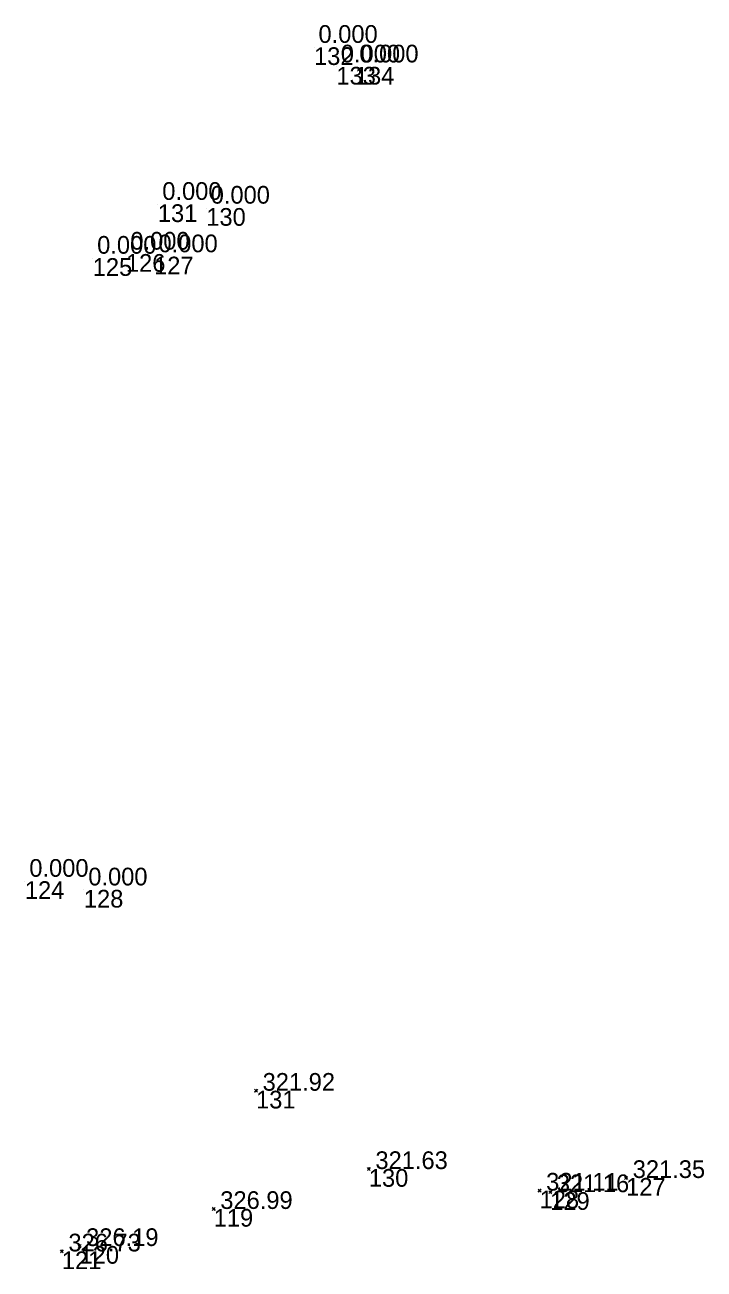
# Model space of a CAD drawing. Extents: x -829398 to -819400, y -1074439 to -1067977.
# Drawn here: x -825948.4 to -825902.4, y -1070117.8 to -1070033.4 of the extents above; entities that cross this region are included whole.
import ezdxf

# ---------------------------------------------------------------- set-up
doc = ezdxf.new("R2010")
doc.units = 0
doc.layers.add('Vrstva 60', color=7, linetype='Continuous')
doc.layers.add('Vrstva 61', color=7, linetype='Continuous')

msp = doc.modelspace()

# ---------------------------------------------------------------- linework, layer by layer
at = {"layer": 'Vrstva 60'}
for p, q in [((-825928.826, -1070034.965), (-825928.826, -1070034.965)), ((-825927.31, -1070036.293), (-825927.31, -1070036.293)), ((-825926.056, -1070036.293), (-825926.056, -1070036.293)), ((-825939.415, -1070045.614), (-825939.415, -1070045.614)), ((-825936.134, -1070045.87), (-825936.134, -1070045.87)), ((-825941.581, -1070048.989), (-825941.581, -1070048.989)), ((-825943.831, -1070049.265), (-825943.831, -1070049.265)), ((-825939.673, -1070049.167), (-825939.673, -1070049.167)), ((-825948.431, -1070091.518), (-825948.431, -1070091.518)), ((-825944.432, -1070092.103), (-825944.432, -1070092.103)), ((-825932.759, -1070105.727), (-825932.859, -1070105.627)), ((-825932.759, -1070105.727), (-825932.859, -1070105.827)), ((-825932.759, -1070105.727), (-825932.659, -1070105.627)), ((-825932.759, -1070105.727), (-825932.659, -1070105.827)), ((-825925.111, -1070111.037), (-825925.211, -1070110.937)), ((-825925.111, -1070111.037), (-825925.211, -1070111.137)), ((-825925.111, -1070111.037), (-825925.011, -1070110.937)), ((-825925.111, -1070111.037), (-825925.011, -1070111.137)), ((-825907.666, -1070111.643), (-825907.766, -1070111.543)), ((-825907.666, -1070111.643), (-825907.766, -1070111.743)), ((-825907.666, -1070111.643), (-825907.566, -1070111.543)), ((-825907.666, -1070111.643), (-825907.566, -1070111.743)), ((-825913.534, -1070112.499), (-825913.634, -1070112.399)), ((-825913.534, -1070112.499), (-825913.634, -1070112.599)), ((-825913.534, -1070112.499), (-825913.434, -1070112.399)), ((-825913.534, -1070112.499), (-825913.434, -1070112.599)), ((-825912.814, -1070112.604), (-825912.914, -1070112.504)), ((-825912.814, -1070112.604), (-825912.914, -1070112.704)), ((-825912.814, -1070112.604), (-825912.714, -1070112.504)), ((-825912.814, -1070112.604), (-825912.714, -1070112.704)), ((-825935.629, -1070113.742), (-825935.729, -1070113.642)), ((-825935.629, -1070113.742), (-825935.729, -1070113.842)), ((-825935.629, -1070113.742), (-825935.529, -1070113.642)), ((-825935.629, -1070113.742), (-825935.529, -1070113.842)), ((-825945.925, -1070116.623), (-825946.025, -1070116.523)), ((-825945.925, -1070116.623), (-825945.825, -1070116.523)), ((-825944.725, -1070116.257), (-825944.825, -1070116.157)), ((-825944.725, -1070116.257), (-825944.825, -1070116.357)), ((-825944.725, -1070116.257), (-825944.625, -1070116.157)), ((-825944.725, -1070116.257), (-825944.625, -1070116.357)), ((-825945.925, -1070116.623), (-825946.025, -1070116.723)), ((-825945.925, -1070116.623), (-825945.825, -1070116.723))]:
    msp.add_line(p, q, dxfattribs=at)

# ---------------------------------------------------------------- texts
for s, p in [('132', (-825928.826, -1070036.165)), ('133', (-825927.31, -1070037.493)), ('134', (-825926.056, -1070037.493)), ('131', (-825939.415, -1070046.814)), ('130', (-825936.134, -1070047.07)), ('126', (-825941.581, -1070050.189)), ('125', (-825943.831, -1070050.465)), ('127', (-825939.673, -1070050.367)), ('124', (-825948.431, -1070092.718)), ('128', (-825944.432, -1070093.303)), ('131', (-825932.759, -1070106.927)), ('130', (-825925.111, -1070112.237)), ('127', (-825907.666, -1070112.843)), ('128', (-825913.534, -1070113.699)), ('129', (-825912.814, -1070113.804)), ('119', (-825935.629, -1070114.942)), ('120', (-825944.725, -1070117.457)), ('121', (-825945.925, -1070117.823))]:
    msp.add_text(s, height=1.2, dxfattribs=at).set_placement(p)
at = {"layer": 'Vrstva 61'}
for s, p in [('0.000', (-825928.526, -1070034.665)), ('0.000', (-825927.01, -1070035.993)), ('0.000', (-825925.756, -1070035.993)), ('0.000', (-825939.115, -1070045.314)), ('0.000', (-825935.834, -1070045.57)), ('0.000', (-825943.531, -1070048.965)), ('0.000', (-825941.281, -1070048.689)), ('0.000', (-825939.373, -1070048.867)), ('0.000', (-825948.131, -1070091.218)), ('0.000', (-825944.132, -1070091.803)), (' 321.92', (-825932.759, -1070105.727)), (' 321.63', (-825925.111, -1070111.037)), (' 321.35', (-825907.666, -1070111.643)), (' 321.11', (-825913.534, -1070112.499)), (' 321.16', (-825912.814, -1070112.604)), (' 326.99', (-825935.629, -1070113.742)), (' 326.73', (-825945.925, -1070116.623)), (' 326.19', (-825944.725, -1070116.257))]:
    msp.add_text(s, height=1.2, dxfattribs=at).set_placement(p)

doc.saveas('drawing.dxf')
